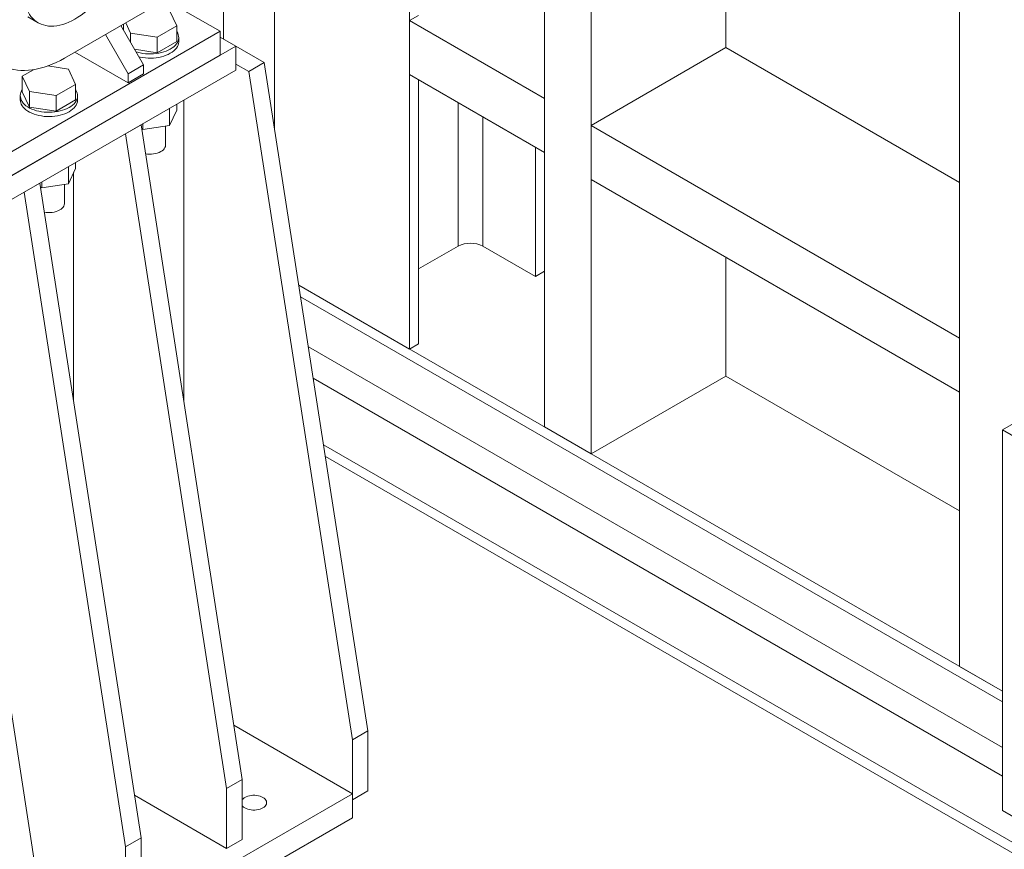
# Model space of a CAD drawing. Header units: millimetres. Extents: x 525 to 29324, y 175 to 20618.
# Tile 327 of 588: x 18570 to 19912, y 11142 to 12272. Entities that reach past the tile are written whole.
import ezdxf

# ---------------------------------------------------------------- set-up
doc = ezdxf.new("R2010")
doc.units = ezdxf.units.MM
doc.linetypes.add('SLD-Continua', pattern=[0])

msp = doc.modelspace()

# ---------------------------------------------------------------- linework, layer by layer
at = {"color": 7, "linetype": 'SLD-Continua', "lineweight": 18, "ltscale": 35}
for p, q in [((19101.2, 11823.3), (19101.2, 13771)), ((19101.2, 11823.3), (19101.2, 13771)), ((19101.2, 11823.3), (19101.2, 13771)), ((19101.2, 11823.3), (19101.2, 13771)), ((19101.2, 11823.3), (19101.2, 13771)), ((19101.2, 11823.3), (19101.2, 13771)), ((19285, 11717.2), (19285, 13664.8)), ((19285, 11717.2), (19285, 13664.8)), ((19285, 11717.2), (19285, 13664.8)), ((19285, 11717.2), (19285, 13664.8)), ((19285, 11717.2), (19285, 13664.8)), ((19285, 11717.2), (19285, 13664.8)), ((19348.7, 11680.4), (19348.7, 13628.1)), ((19348.7, 11680.4), (19348.7, 13628.1)), ((19348.7, 11680.4), (19348.7, 13628.1)), ((19348.7, 11680.4), (19348.7, 13628.1)), ((19348.7, 11680.4), (19348.7, 13628.1)), ((19348.7, 11680.4), (19348.7, 13628.1)), ((19850.7, 11390.7), (19850.7, 13338.4)), ((19850.7, 11390.7), (19850.7, 13338.4)), ((19850.7, 11390.7), (19850.7, 13338.4)), ((19850.7, 11390.7), (19850.7, 13338.4)), ((19850.7, 11390.7), (19850.7, 13338.4)), ((19850.7, 11390.7), (19850.7, 13338.4)), ((19532.5, 12234.1), (19532.5, 12735.2)), ((19532.5, 12234.1), (19532.5, 12735.2)), ((19532.5, 12234.1), (19532.5, 12735.2)), ((19532.5, 12234.1), (19532.5, 12735.2)), ((19532.5, 12234.1), (19532.5, 12735.2)), ((19532.5, 12234.1), (19532.5, 12735.2)), ((18938.6, 12397.3), (18631, 12219.8)), ((18917.4, 12122.6), (18917.4, 12376.9)), ((18917.4, 12122.6), (18917.4, 12376.9)), ((18917.4, 12122.6), (18917.4, 12376.9)), ((18917.4, 12122.6), (18917.4, 12376.9)), ((18917.4, 12122.6), (18917.4, 12376.9)), ((18917.4, 12122.6), (18917.4, 12376.9)), ((18847.7, 12245.7), (18847.7, 12343.6)), ((18847.7, 12245.7), (18847.7, 12343.6)), ((18847.7, 12245.7), (18847.7, 12343.6)), ((18847.7, 12245.7), (18847.7, 12343.6)), ((18847.7, 12245.7), (18847.7, 12343.6)), ((18847.7, 12245.7), (18847.7, 12343.6)), ((18843.1, 12256.5), (18768.8, 12299.4)), ((18783.9, 12263.6), (18774.2, 12284.5)), ((18581, 12276.1), (18595.1, 12268)), ((18711.4, 12258.1), (18711.4, 12266.2)), ((18714.5, 12268), (18721.1, 12253.9)), ((19113.6, 12277.9), (19101.2, 12270.8)), ((19113.6, 12277.9), (19101.2, 12270.8)), ((19113.6, 12277.9), (19101.2, 12270.8)), ((19113.6, 12277.9), (19101.2, 12270.8)), ((19113.6, 12277.9), (19101.2, 12270.8)), ((19113.6, 12277.9), (19101.2, 12270.8)), ((19101.2, 12270.8), (19285, 12164.7)), ((19101.2, 12197.3), (19101.2, 12270.8)), ((19101.2, 12270.8), (19285, 12164.7)), ((19101.2, 12197.3), (19101.2, 12270.8)), ((19101.2, 12270.8), (19285, 12164.7)), ((19101.2, 12197.3), (19101.2, 12270.8)), ((19101.2, 12270.8), (19285, 12164.7)), ((19101.2, 12197.3), (19101.2, 12270.8)), ((19101.2, 12270.8), (19285, 12164.7)), ((19101.2, 12197.3), (19101.2, 12270.8)), ((19101.2, 12270.8), (19285, 12164.7)), ((19101.2, 12197.3), (19101.2, 12270.8)), ((18447.1, 12028), (18843.1, 12256.5)), ((18686.7, 12251.9), (18717.6, 12198.4)), ((18707.9, 12264.2), (18738.8, 12210.6)), ((18721.1, 12241.3), (18721.1, 12253.9)), ((18721.1, 12253.9), (18757.4, 12248.2)), ((18757.4, 12248.2), (18783.9, 12263.6)), ((18783.9, 12242.3), (18783.9, 12263.6)), ((18843.1, 12256.5), (18843.1, 12223.8)), ((18757.4, 12227), (18757.4, 12248.2)), ((18757.4, 12227), (18783.9, 12242.3)), ((18786.6, 12242.2), (18786.6, 12247.9)), ((18864.3, 12236.1), (18843.1, 12248.3)), ((18418.8, 11979), (18864.3, 12236.1)), ((18717.6, 12186.1), (18645.1, 12228)), ((18726.6, 12231.8), (18757.4, 12227)), ((18864.3, 12236.1), (18864.3, 12203.4)), ((18903.2, 12213.6), (18864.3, 12236.1)), ((19532.5, 12234.1), (19348.7, 12127.9)), ((19532.5, 12234.1), (19348.7, 12127.9)), ((19532.5, 12234.1), (19348.7, 12127.9)), ((19532.5, 12234.1), (19348.7, 12127.9)), ((19532.5, 12234.1), (19348.7, 12127.9)), ((19532.5, 12234.1), (19348.7, 12127.9)), ((19532.5, 12234.1), (19850.7, 12050.4)), ((19532.5, 12234.1), (19850.7, 12050.4)), ((19532.5, 12234.1), (19850.7, 12050.4)), ((19532.5, 12234.1), (19850.7, 12050.4)), ((19532.5, 12234.1), (19850.7, 12050.4)), ((19532.5, 12234.1), (19850.7, 12050.4)), ((18447.1, 11995.3), (18843.1, 12223.8)), ((18882, 12201.4), (18864.3, 12211.6)), ((18903.2, 12213.6), (18882, 12201.4)), ((19044.6, 11303.1), (18903.2, 12213.6)), ((18418.8, 11946.3), (18864.3, 12203.4)), ((18588.8, 12204), (18573.5, 12195.2)), ((18636.3, 12204.9), (18608.5, 12209.2)), ((18646, 12184), (18636.3, 12204.9)), ((18717.6, 12198.4), (18738.8, 12210.6)), ((18717.6, 12198.4), (18717.6, 12186.1)), ((18717.6, 12186.1), (18738.8, 12198.3)), ((18738.8, 12210.6), (18738.8, 12198.3)), ((19023.4, 11290.9), (18882, 12201.4)), ((18573.5, 12195.2), (18583.2, 12174.3)), ((18573.5, 12174), (18573.5, 12195.2)), ((19101.2, 12197.3), (19285, 12091.2)), ((19101.2, 12197.3), (19285, 12091.2)), ((19101.2, 12197.3), (19285, 12091.2)), ((19101.2, 12197.3), (19285, 12091.2)), ((19101.2, 12197.3), (19285, 12091.2)), ((19101.2, 12197.3), (19285, 12091.2)), ((19113.6, 11830.4), (19113.6, 12190.1)), ((19113.6, 11830.4), (19113.6, 12190.1)), ((19113.6, 11830.4), (19113.6, 12190.1)), ((19113.6, 11830.4), (19113.6, 12190.1)), ((19113.6, 11830.4), (19113.6, 12190.1)), ((19113.6, 11830.4), (19113.6, 12190.1)), ((18573.5, 12174), (18583.2, 12153)), ((18583.2, 12153), (18583.2, 12174.3)), ((18583.2, 12174.3), (18619.5, 12168.7)), ((18619.5, 12168.7), (18646, 12184)), ((18646, 12162.8), (18646, 12184)), ((18570.8, 12168.4), (18570.8, 12162.6)), ((18619.5, 12147.4), (18619.5, 12168.7)), ((18619.5, 12147.4), (18646, 12162.8)), ((18648.8, 12162.6), (18648.8, 12168.4)), ((18793.6, 12162.6), (18793.6, 11751.5)), ((19167.3, 11963.4), (19167.3, 12159.1)), ((19167.3, 11963.4), (19167.3, 12159.1)), ((19167.3, 11963.4), (19167.3, 12159.1)), ((19167.3, 11963.4), (19167.3, 12159.1)), ((19167.3, 11963.4), (19167.3, 12159.1)), ((19167.3, 11963.4), (19167.3, 12159.1)), ((19285, 12091.2), (19285, 12164.7)), ((19285, 12091.2), (19285, 12164.7)), ((19285, 12091.2), (19285, 12164.7)), ((19285, 12091.2), (19285, 12164.7)), ((19285, 12091.2), (19285, 12164.7)), ((19285, 12091.2), (19285, 12164.7)), ((18583.2, 12153), (18619.5, 12147.4)), ((18774.2, 12151.4), (18774.2, 12128.1)), ((18774.2, 12128.1), (18783.9, 12149)), ((18783.9, 12157), (18783.9, 12149)), ((19201.3, 11963.4), (19201.3, 12139.5)), ((19201.3, 11963.4), (19201.3, 12139.5)), ((19201.3, 11963.4), (19201.3, 12139.5)), ((19201.3, 11963.4), (19201.3, 12139.5)), ((19201.3, 11963.4), (19201.3, 12139.5)), ((19201.3, 11963.4), (19201.3, 12139.5)), ((18735.3, 12128.9), (18714.1, 12116.7)), ((18735.3, 12128.9), (18873.2, 11236.8)), ((18736.1, 12123.5), (18737.9, 12122.5)), ((18737.9, 12130.5), (18737.9, 12122.5)), ((18737.9, 12122.5), (18774.2, 12128.1)), ((18768.6, 12100.9), (18768.6, 12127.2)), ((18917.4, 12127.3), (18916.5, 12127.8)), ((18917.4, 12127.3), (18916.5, 12127.8)), ((18917.4, 12127.3), (18916.5, 12127.8)), ((18917.4, 12127.3), (18916.5, 12127.8)), ((18917.4, 12127.3), (18916.5, 12127.8)), ((18917.4, 12127.3), (18916.5, 12127.8)), ((19348.7, 12127.9), (19850.7, 11838.2)), ((19348.7, 12054.4), (19348.7, 12127.9)), ((19348.7, 12127.9), (19850.7, 11838.2)), ((19348.7, 12054.4), (19348.7, 12127.9)), ((19348.7, 12127.9), (19850.7, 11838.2)), ((19348.7, 12054.4), (19348.7, 12127.9)), ((19348.7, 12127.9), (19850.7, 11838.2)), ((19348.7, 12054.4), (19348.7, 12127.9)), ((19348.7, 12127.9), (19850.7, 11838.2)), ((19348.7, 12054.4), (19348.7, 12127.9)), ((19348.7, 12127.9), (19850.7, 11838.2)), ((19348.7, 12054.4), (19348.7, 12127.9)), ((18714.1, 12116.7), (18851.9, 11224.6)), ((19272.7, 11922.2), (19272.7, 12098.3)), ((19272.7, 11922.2), (19272.7, 12098.3)), ((19272.7, 11922.2), (19272.7, 12098.3)), ((19272.7, 11922.2), (19272.7, 12098.3)), ((19272.7, 11922.2), (19272.7, 12098.3)), ((19272.7, 11922.2), (19272.7, 12098.3)), ((18646, 12077.4), (18646, 12069.4)), ((18636.3, 12071.8), (18636.3, 12048.5)), ((18636.3, 12048.5), (18646, 12069.4)), ((18643.3, 11752), (18643.3, 12063.7)), ((18600, 12050.9), (18600, 12042.9)), ((19348.7, 12054.4), (19850.7, 11764.7)), ((19348.7, 12054.4), (19850.7, 11764.7)), ((19348.7, 12054.4), (19850.7, 11764.7)), ((19348.7, 12054.4), (19850.7, 11764.7)), ((19348.7, 12054.4), (19850.7, 11764.7)), ((19348.7, 12054.4), (19850.7, 11764.7)), ((18597.4, 12049.4), (18576.2, 12037.1)), ((18576.2, 12037.1), (18714.1, 11145)), ((18597.4, 12049.4), (18735.3, 11157.2)), ((18598.2, 12044), (18600, 12042.9)), ((18600, 12042.9), (18636.3, 12048.5)), ((18630.8, 12021.4), (18630.8, 12047.7)), ((18459.5, 11969.8), (18597.4, 11077.6)), ((19167.3, 11963.4), (19113.6, 11932.4)), ((19167.3, 11963.4), (19113.6, 11932.4)), ((19167.3, 11963.4), (19113.6, 11932.4)), ((19167.3, 11963.4), (19113.6, 11932.4)), ((19167.3, 11963.4), (19113.6, 11932.4)), ((19167.3, 11963.4), (19113.6, 11932.4)), ((19272.7, 11922.2), (19201.3, 11963.4)), ((19272.7, 11922.2), (19201.3, 11963.4)), ((19272.7, 11922.2), (19201.3, 11963.4)), ((19272.7, 11922.2), (19201.3, 11963.4)), ((19272.7, 11922.2), (19201.3, 11963.4)), ((19272.7, 11922.2), (19201.3, 11963.4)), ((19532.5, 11786.5), (19532.5, 11948.3)), ((19532.5, 11786.5), (19532.5, 11948.3)), ((19532.5, 11786.5), (19532.5, 11948.3)), ((19532.5, 11786.5), (19532.5, 11948.3)), ((19532.5, 11786.5), (19532.5, 11948.3)), ((19532.5, 11786.5), (19532.5, 11948.3)), ((19285, 11929.4), (19272.7, 11922.2)), ((19285, 11929.4), (19272.7, 11922.2)), ((19285, 11929.4), (19272.7, 11922.2)), ((19285, 11929.4), (19272.7, 11922.2)), ((19285, 11929.4), (19272.7, 11922.2)), ((19285, 11929.4), (19272.7, 11922.2)), ((19909.2, 11356.9), (18950.3, 11910.3)), ((19909.2, 11356.9), (18950.3, 11910.3)), ((19909.2, 11356.9), (18950.3, 11910.3)), ((19101.2, 11823.3), (18950.3, 11910.3)), ((19101.2, 11823.3), (18950.3, 11910.3)), ((19101.2, 11823.3), (18950.3, 11910.3)), ((19101.2, 11823.3), (18950.3, 11910.3)), ((19101.2, 11823.3), (18950.3, 11910.3)), ((19101.2, 11823.3), (18950.3, 11910.3)), ((19909.2, 11342.6), (18952.8, 11894.6)), ((19909.2, 11342.6), (18952.8, 11894.6)), ((19909.2, 11342.6), (18952.8, 11894.6)), ((19850.7, 11764.7), (19850.7, 11838.2)), ((19850.7, 11764.7), (19850.7, 11838.2)), ((19850.7, 11764.7), (19850.7, 11838.2)), ((19850.7, 11764.7), (19850.7, 11838.2)), ((19850.7, 11764.7), (19850.7, 11838.2)), ((19850.7, 11764.7), (19850.7, 11838.2)), ((19909.2, 11280.5), (18963.3, 11826.4)), ((19909.2, 11280.5), (18963.3, 11826.4)), ((19909.2, 11280.5), (18963.3, 11826.4)), ((19113.6, 11830.4), (19101.2, 11823.3)), ((19113.6, 11830.4), (19101.2, 11823.3)), ((19113.6, 11830.4), (19101.2, 11823.3)), ((19113.6, 11830.4), (19101.2, 11823.3)), ((19113.6, 11830.4), (19101.2, 11823.3)), ((19113.6, 11830.4), (19101.2, 11823.3)), ((19909.2, 11241.3), (18970, 11783.4)), ((19909.2, 11241.3), (18970, 11783.4)), ((19909.2, 11241.3), (18970, 11783.4)), ((19532.5, 11786.5), (19348.7, 11680.4)), ((19532.5, 11786.5), (19348.7, 11680.4)), ((19532.5, 11786.5), (19348.7, 11680.4)), ((19532.5, 11786.5), (19348.7, 11680.4)), ((19532.5, 11786.5), (19348.7, 11680.4)), ((19532.5, 11786.5), (19348.7, 11680.4)), ((19850.7, 11602.9), (19532.5, 11786.5)), ((19850.7, 11602.9), (19532.5, 11786.5)), ((19850.7, 11602.9), (19532.5, 11786.5)), ((19850.7, 11602.9), (19532.5, 11786.5)), ((19850.7, 11602.9), (19532.5, 11786.5)), ((19850.7, 11602.9), (19532.5, 11786.5)), ((19532.5, 11786.5), (19850.7, 11602.9)), ((19532.5, 11786.5), (19850.7, 11602.9)), ((19532.5, 11786.5), (19850.7, 11602.9)), ((19532.5, 11786.5), (19850.7, 11602.9)), ((19532.5, 11786.5), (19850.7, 11602.9)), ((19532.5, 11786.5), (19850.7, 11602.9)), ((19348.7, 11680.4), (19285, 11717.2)), ((19348.7, 11680.4), (19285, 11717.2)), ((19348.7, 11680.4), (19285, 11717.2)), ((19348.7, 11680.4), (19285, 11717.2)), ((19348.7, 11680.4), (19285, 11717.2)), ((19348.7, 11680.4), (19285, 11717.2)), ((19648.1, 11719.8), (19728, 11673.7)), ((19648.1, 11719.8), (19728, 11673.7)), ((19648.1, 11719.8), (19728, 11673.7)), ((19934, 11727.4), (19909.2, 11713.1)), ((19909.2, 11713.1), (19909.2, 11194.5)), ((19966.4, 11680.1), (19909.2, 11713.1)), ((22003.2, 9950.3), (18984.1, 11692.8)), ((22003.2, 9950.3), (18984.1, 11692.8)), ((22003.2, 9950.3), (18984.1, 11692.8)), ((21990.8, 9943.2), (18986.5, 11677.1)), ((21990.8, 9943.2), (18986.5, 11677.1)), ((21990.8, 9943.2), (18986.5, 11677.1)), ((19909.2, 11356.9), (19850.7, 11390.7)), ((19909.2, 11356.9), (19850.7, 11390.7)), ((19909.2, 11356.9), (19850.7, 11390.7)), ((19909.2, 11356.9), (19850.7, 11390.7)), ((19909.2, 11356.9), (19850.7, 11390.7)), ((19909.2, 11356.9), (19850.7, 11390.7)), ((19023.4, 11217.4), (18861.7, 11310.7)), ((19044.6, 11303.1), (19023.4, 11290.9)), ((19044.6, 11221.4), (19044.6, 11303.1)), ((19023.4, 11209.2), (19023.4, 11290.9)), ((18873.2, 11236.8), (18851.9, 11224.6)), ((18873.2, 11236.8), (18873.2, 11155.1)), ((18851.9, 11224.6), (18851.9, 11142.9)), ((19044.6, 11221.4), (19023.4, 11209.2)), ((18068.8, 10666.4), (19023.4, 11217.4)), ((18851.9, 11142.9), (18726.3, 11215.4)), ((19023.4, 11217.4), (19023.4, 11184.7)), ((19909.2, 11194.5), (20340.6, 10945.6)), ((18068.8, 10633.8), (19023.4, 11184.7)), ((18735.3, 11157.2), (18714.1, 11145)), ((18735.3, 11157.2), (18735.3, 11075.6)), ((18873.2, 11155.1), (18851.9, 11142.9)), ((18714.1, 11145), (18714.1, 11063.3))]:
    msp.add_line(p, q, dxfattribs=at)
at = {"color": 7, "linetype": 'SLD-Continua', "lineweight": 18, "ltscale": 35, "flags": 128}
for points in [[(18645.1, 12436.2), (18640.9, 12433.7), (18636.8, 12430.8), (18632.6, 12427.7), (18628.5, 12424.4), (18624.5, 12420.7), (18620.5, 12416.9), (18616.6, 12412.8), (18612.8, 12408.6), (18609.2, 12404.1), (18605.6, 12399.5), (18602.2, 12394.7), (18599, 12389.8), (18595.9, 12384.7), (18592.9, 12379.6), (18590.2, 12374.3), (18587.7, 12369), (18585.3, 12363.6), (18583.2, 12358.2), (18581.3, 12352.8), (18579.6, 12347.4), (18578.1, 12342.1), (18576.9, 12336.7), (18575.9, 12331.4), (18575.2, 12326.3), (18574.7, 12321.2), (18574.4, 12316.2), (18574.4, 12311.3), (18574.7, 12306.7), (18575.2, 12302.1), (18575.9, 12297.8), (18576.9, 12293.7), (18578.1, 12289.7), (18579.6, 12286.1), (18581.3, 12282.6), (18583.2, 12279.4), (18585.3, 12276.5), (18587.7, 12273.8), (18590.2, 12271.4), (18592.9, 12269.3), (18595.9, 12267.5), (18599, 12266.1), (18602.2, 12264.9), (18605.6, 12264), (18609.2, 12263.5), (18612.8, 12263.3), (18616.6, 12263.4), (18620.5, 12263.8), (18624.5, 12264.5), (18628.5, 12265.6), (18632.6, 12267), (18636.8, 12268.6), (18640.9, 12270.6), (18645.1, 12272.9), (18649.3, 12275.5), (18653.5, 12278.3), (18657.6, 12281.4), (18661.7, 12284.8), (18665.8, 12288.4), (18669.7, 12292.2), (18673.6, 12296.3), (18677.4, 12300.5), (18678, 12301.3)], [(18631, 12219.8), (18625.4, 12216.7), (18619.8, 12213.9), (18614.2, 12211.4), (18608.6, 12209.3), (18603.1, 12207.4), (18597.7, 12205.9), (18592.3, 12204.7), (18587, 12203.8), (18581.8, 12203.2), (18576.7, 12203), (18571.7, 12203.1), (18566.9, 12203.5), (18562.1, 12204.2), (18557.6, 12205.3), (18553.1, 12206.7), (18548.8, 12208.4), (18544.7, 12210.5), (18540.8, 12212.8), (18537, 12215.5), (18533.5, 12218.4), (18530.1, 12221.7), (18527, 12225.3), (18524, 12229.1), (18521.3, 12233.2), (18518.8, 12237.6), (18516.6, 12242.2), (18514.6, 12247.1), (18512.8, 12252.2), (18511.2, 12257.6), (18509.9, 12263.1), (18508.9, 12268.9), (18508.1, 12274.9), (18507.6, 12281), (18507.3, 12287.3), (18507.2, 12293.8), (18507.5, 12300.4), (18507.9, 12307.1), (18508.7, 12314), (18509.7, 12320.9), (18510.9, 12328), (18512.4, 12335.1), (18514.1, 12342.2), (18516.1, 12349.4)], [(18728.6, 12228.3), (18730.6, 12227.7), (18734, 12226.8), (18737.6, 12226.2), (18741.2, 12225.7), (18744.9, 12225.5), (18748.6, 12225.4), (18752.3, 12225.6), (18755.9, 12225.9), (18759.5, 12226.5), (18763, 12227.2), (18766.3, 12228.2), (18769.5, 12229.3), (18772.5, 12230.6), (18775.2, 12232), (18777.7, 12233.6), (18779.9, 12235.3), (18781.9, 12237.1), (18783.5, 12239.1), (18784.8, 12241.1), (18785.8, 12243.2), (18786.4, 12245.3), (18786.6, 12247.4), (18786.5, 12249.5), (18786.1, 12251.7), (18785.3, 12253.8), (18784.2, 12255.8), (18783.9, 12256.2)], [(18732.5, 12221.5), (18734, 12221.1), (18737.6, 12220.5), (18741.2, 12220), (18744.9, 12219.8), (18748.6, 12219.7), (18752.3, 12219.9), (18755.9, 12220.2), (18759.5, 12220.8), (18763, 12221.5), (18766.3, 12222.5), (18769.5, 12223.6), (18772.5, 12224.9), (18775.2, 12226.3), (18777.7, 12227.9), (18779.9, 12229.6), (18781.9, 12231.4), (18783.5, 12233.4), (18784.8, 12235.4), (18785.8, 12237.4), (18786.4, 12239.5), (18786.6, 12241.7), (18786.6, 12242.2)], [(18573.5, 12176.7), (18572.6, 12175.2), (18571.6, 12173.1), (18571, 12171), (18570.8, 12168.9), (18570.9, 12166.8), (18571.3, 12164.6), (18572.1, 12162.5), (18573.2, 12160.5), (18574.7, 12158.5), (18576.5, 12156.6), (18578.5, 12154.9), (18580.9, 12153.2), (18583.5, 12151.7), (18586.4, 12150.3), (18589.5, 12149.1), (18592.7, 12148.1), (18596.1, 12147.3), (18599.7, 12146.6), (18603.3, 12146.2), (18607, 12145.9), (18610.7, 12145.9), (18614.4, 12146), (18618, 12146.4), (18621.6, 12146.9), (18625.1, 12147.7), (18628.4, 12148.6), (18631.6, 12149.7), (18634.6, 12151), (18637.3, 12152.4), (18639.8, 12154), (18642.1, 12155.7), (18644, 12157.6), (18645.6, 12159.5), (18646.9, 12161.5), (18647.9, 12163.6), (18648.5, 12165.7), (18648.7, 12167.8), (18648.7, 12170), (18648.2, 12172.1), (18647.4, 12174.2), (18646.3, 12176.2), (18646, 12176.7)], [(18570.8, 12162.6), (18570.9, 12161), (18571.3, 12158.9), (18572.1, 12156.8), (18573.2, 12154.8), (18574.7, 12152.8), (18576.5, 12150.9), (18578.5, 12149.2), (18580.9, 12147.5), (18583.5, 12146), (18586.4, 12144.6), (18589.5, 12143.4), (18592.7, 12142.4), (18596.1, 12141.6), (18599.7, 12140.9), (18603.3, 12140.4), (18607, 12140.2), (18610.7, 12140.1), (18614.4, 12140.3), (18618, 12140.6), (18621.6, 12141.2), (18625.1, 12141.9), (18628.4, 12142.9), (18631.6, 12144), (18634.6, 12145.3), (18637.3, 12146.7), (18639.8, 12148.3), (18642.1, 12150), (18644, 12151.9), (18645.6, 12153.8), (18646.9, 12155.8), (18647.9, 12157.9), (18648.5, 12160), (18648.7, 12162.1), (18648.8, 12162.6)], [(18768.6, 12100.9), (18768.5, 12099.4), (18767.9, 12097.8), (18767, 12096.3), (18765.8, 12094.9), (18764.3, 12093.6), (18762.5, 12092.4)], [(18630.8, 12021.4), (18630.6, 12019.8), (18630, 12018.2), (18629.2, 12016.7), (18627.9, 12015.3), (18626.4, 12014), (18624.6, 12012.8)], [(18873.2, 11200.9), (18873.7, 11200.3), (18875.1, 11199.1), (18876.7, 11198), (18878.6, 11197), (18880.7, 11196.3), (18883, 11195.7), (18885.3, 11195.3), (18887.8, 11195.1), (18890.3, 11195.1), (18892.8, 11195.3), (18895.2, 11195.7), (18897.5, 11196.3), (18899.6, 11197), (18901.4, 11198), (18903.1, 11199.1), (18904.4, 11200.3), (18905.5, 11201.6), (18906.2, 11203), (18906.5, 11204.4), (18906.5, 11205.8), (18906.2, 11207.3), (18905.5, 11208.7), (18904.4, 11210), (18903.1, 11211.2), (18901.4, 11212.3), (18899.6, 11213.2), (18897.5, 11214), (18895.2, 11214.6), (18892.8, 11215), (18890.3, 11215.2), (18887.8, 11215.2), (18885.3, 11215), (18883, 11214.6), (18880.7, 11214), (18878.6, 11213.2), (18876.7, 11212.3)]]:
    msp.add_lwpolyline(points, dxfattribs=at)
at = {"color": 7, "linetype": 'SLD-Continua', "lineweight": 18, "ltscale": 1225}
for centre, radius, start, end in [((18747.6, 12121.4), 32.6, 259.0239, 297.1482), ((18609.7, 12041.8), 32.6, 259.0239, 297.1482), ((19184.3, 11930.7), 36.9, 62.616, 117.384), ((19184.3, 11930.7), 36.9, 62.616, 117.384), ((19184.3, 11930.7), 36.9, 62.616, 117.384), ((19184.3, 11930.7), 36.9, 62.616, 117.384), ((19184.3, 11930.7), 36.9, 62.616, 117.384), ((19184.3, 11930.7), 36.9, 62.616, 117.384), ((18882.5, 11201.6), 12.1, 118.7699, 140.6285)]:
    msp.add_arc(centre, radius, start, end, dxfattribs=at)

doc.saveas('drawing.dxf')
